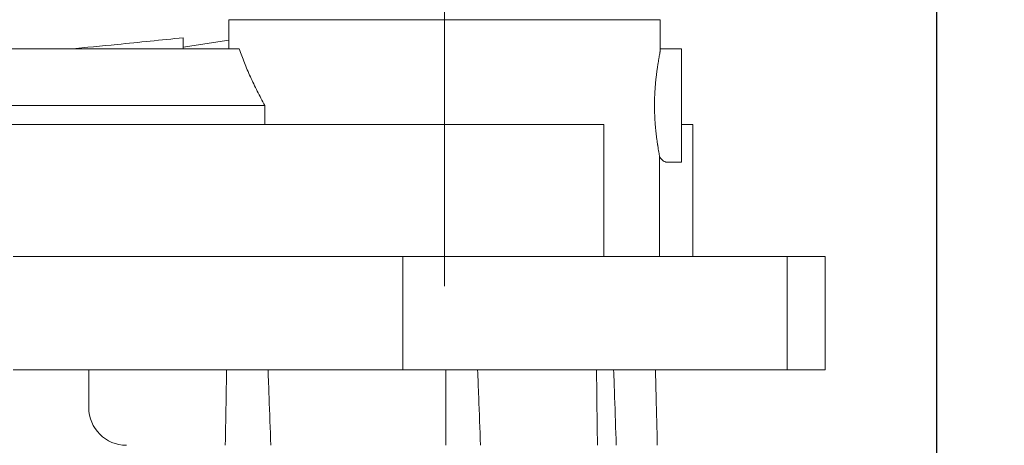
# Model space of a CAD drawing. Header units: millimetres. Extents: x 5437 to 18441, y -4466 to 3128.
# Tile 335 of 497: x 13615 to 13876, y -330 to -218. Entities that reach past the tile are written whole.
import ezdxf

# ---------------------------------------------------------------- set-up
doc = ezdxf.new("R2010")
doc.units = ezdxf.units.MM
doc.layers.add('1', color=7, linetype='Continuous', true_color=0xffffff)
doc.dimstyles.get("Standard").update_dxf_attribs({"dimtxt": 0.18, "dimasz": 0.18, "dimexe": 0.18, "dimexo": 0.0625, "dimgap": 0.09, "dimtad": 0, "dimtih": 1, "dimtoh": 1, "dimdec": 4, "dimzin": 0, "dimdsep": 46, "dimtxsty": 'Standard', "dimcen": 0.09, "dimadec": 0, "dimazin": 0, "dimtfac": 1, "dimtdec": 4, "dimtofl": 0, "dimtmove": 0, "dimatfit": 3, "dimfxl": 1, "dimtolj": 1, "dimtzin": 0, "dimarcsym": 0})

# ---------------------------------------------------------------- blocks, each defined once
blk = doc.blocks.new('*D3')
at = {"color": 0, "lineweight": -2, "transparency": 16777216}
for p, q in [((13674.15, 1169.56), (14135.36, 1169.56)), ((13833.15, -580.44), (14135.36, -580.44))]:
    blk.add_line(p, q, dxfattribs=at)
at = {"color": 0, "lineweight": 0, "transparency": 16777216}
for p, q in [((14135.18, 1089.56), (14135.18, 421.32)), ((14135.18, -500.44), (14135.18, 167.81))]:
    blk.add_line(p, q, dxfattribs=at)
at = {"color": 0, "lineweight": 20, "transparency": 16777216}
for points in [[(14121.85, 1089.56), (14148.51, 1089.56), (14135.18, 1169.56)], [(14121.85, -500.44), (14148.51, -500.44), (14135.18, -580.44)]]:
    blk.add_solid(points, dxfattribs=at)
at = {"layer": 'Defpoints', "color": 0, "lineweight": 20, "transparency": 16777216}
for p in [(13674.08, 1169.56), (13833.08, -580.44), (14135.18, -580.44)]:
    blk.add_point(p, dxfattribs=at)
at = {"color": 0, "lineweight": 20, "transparency": 16777216, "insert": (14135.18, 294.56), "char_height": 80, "attachment_point": 5, "rotation": 270}
blk.add_mtext('\\A1;1750', dxfattribs=at)
blk = doc.blocks.new('*D4')
at = {"color": 0, "lineweight": -2, "transparency": 16777216}
for p, q in [((13346.81, 234.5), (13346.81, -825.63)), ((13857.59, -64.5), (13857.59, -825.63))]:
    blk.add_line(p, q, dxfattribs=at)
at = {"color": 0, "lineweight": 0, "transparency": 16777216}
for p, q in [((13426.81, -825.45), (13508.78, -825.45)), ((13777.59, -825.45), (13695.62, -825.45))]:
    blk.add_line(p, q, dxfattribs=at)
at = {"color": 0, "lineweight": 20, "transparency": 16777216}
for points in [[(13426.81, -812.12), (13426.81, -838.79), (13346.81, -825.45)], [(13777.59, -812.12), (13777.59, -838.79), (13857.59, -825.45)]]:
    blk.add_solid(points, dxfattribs=at)
at = {"layer": 'Defpoints', "color": 0, "lineweight": 20, "transparency": 16777216}
for p in [(13346.81, 234.56), (13857.59, -64.44), (13346.81, -825.45)]:
    blk.add_point(p, dxfattribs=at)
at = {"color": 0, "lineweight": 20, "transparency": 16777216, "insert": (13602.2, -825.45), "char_height": 80, "attachment_point": 5}
blk.add_mtext('\\A1;515', dxfattribs=at)

msp = doc.modelspace()

# ---------------------------------------------------------------- linework, layer by layer
at = {"layer": '1', "color": 0, "lineweight": 20}
for p, q in [((13727.32087, -209.84761), (13727.32087, -288.28566)), ((13727.32087, -217.69761), (13670.17087, -217.69761)), ((13670.17087, -217.69761), (13670.17087, -225.43566)), ((13727.32087, -217.69761), (13784.47087, -217.69761)), ((13784.47087, -225.73415), (13784.47087, -217.69761)), ((13658.08476, -222.48174), (13658.08476, -225.4358)), ((13658.08476, -224.93566), (13670.17101, -223.12273)), ((13608.08476, -225.43566), (13672.95201, -225.43566)), ((13784.47088, -225.43566), (13790.08476, -225.43566)), ((13790.08476, -225.43566), (13790.08476, -255.43566)), ((13608.08476, -240.43566), (13679.74304, -240.43566)), ((13679.74304, -245.43566), (13679.74304, -240.43566)), ((13608.08476, -245.43566), (13769.54517, -245.43566)), ((13769.54517, -280.43566), (13769.54517, -245.43566)), ((13793.08476, -245.43566), (13790.08512, -245.43566)), ((13793.08476, -280.43566), (13793.08476, -245.43566)), ((13784.28746, -254.01577), (13784.28746, -280.43566)), ((13790.08476, -255.43566), (13786.19989, -255.43566)), ((13613.08476, -280.43566), (13716.2513, -280.43566)), ((13716.2513, -310.43566), (13716.2513, -280.43566)), ((13716.2513, -280.43566), (13818.08476, -280.43566)), ((13828.08476, -280.43566), (13818.08476, -280.43566)), ((13818.08476, -280.43566), (13818.08476, -310.43566)), ((13828.08476, -280.43566), (13828.08476, -310.43566)), ((13633.08476, -310.43566), (13613.08476, -310.43566)), ((13633.08476, -320.43566), (13633.08476, -310.43566)), ((13633.08509, -310.43566), (13716.2513, -310.43566)), ((13716.2513, -310.43566), (13818.08476, -310.43566)), ((13818.08476, -310.43566), (13828.08476, -310.43566))]:
    msp.add_line(p, q, dxfattribs=at)
msp.add_arc((13643.08476, -320.43566), 10, 180, 270, dxfattribs=at)
for points, knots in [([(13658.08476, -222.48174), (13652.26703, -223.08922), (13646.44487, -223.67935), (13636.45556, -224.66341), (13632.29036, -225.06526), (13628.12326, -225.4592)], [0, 0, 0, 0, 0.583239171, 0.583239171, 1, 1, 1, 1]), ([(13679.74304, -240.43566), (13679.03025, -239.15868), (13678.35374, -237.88756), (13677.07332, -235.35797), (13676.46941, -234.09948), (13675.33528, -231.59673), (13674.80505, -230.35245), (13674.06669, -228.49856), (13673.83009, -227.88269), (13673.37632, -226.65558), (13673.15917, -226.04434), (13672.95201, -225.43566)], [0, 0, 0, 0, 0.25, 0.25, 0.5, 0.5, 0.75, 0.75, 0.875, 0.875, 1, 1, 1, 1]), ([(13784.47087, -225.5462), (13784.47077, -225.57531), (13784.4664, -225.67131), (13784.45095, -225.81041), (13784.42972, -225.96996), (13784.42156, -226.02757), (13784.40774, -226.12073), (13784.40287, -226.15291), (13784.39262, -226.21953), (13784.38722, -226.25402), (13784.35907, -226.43139), (13784.33279, -226.58938), (13784.27373, -226.93652), (13784.24096, -227.12567), (13784.16988, -227.53486), (13784.13158, -227.75489), (13784.0707, -228.10839), (13784.04983, -228.23014), (13784.01777, -228.41873), (13784.00696, -228.48258), (13783.98509, -228.61229), (13783.97406, -228.67801), (13783.91858, -229.01024), (13783.87307, -229.28827), (13783.78096, -229.86823), (13783.73437, -230.17016), (13783.64127, -230.79789), (13783.59476, -231.12369), (13783.52594, -231.63064), (13783.50315, -231.80268), (13783.46932, -232.06539), (13783.45809, -232.15379), (13783.4358, -232.33193), (13783.42477, -232.42147), (13783.37016, -232.87146), (13783.32832, -233.23881), (13783.24927, -233.98796), (13783.21207, -234.36975), (13783.14321, -235.14783), (13783.11156, -235.54411), (13783.06894, -236.14965), (13783.05554, -236.35335), (13783.03674, -236.66175), (13783.0307, -236.76503), (13783.01905, -236.97253), (13783.01347, -237.0764), (13782.98681, -237.5961), (13782.96946, -238.01323), (13782.94296, -238.85018), (13782.92464, -239.68983), (13782.9231, -240.53483), (13782.92837, -241.17064), (13782.93119, -241.38291), (13782.93607, -241.64869), (13782.93711, -241.70187), (13782.93933, -241.80826), (13782.94051, -241.86151), (13782.94425, -242.02111), (13782.94699, -242.1272), (13782.96202, -242.65607), (13782.97814, -243.07422), (13783.01791, -243.90089), (13783.06523, -244.71796), (13783.12636, -245.51599), (13783.17688, -246.10731), (13783.1945, -246.3032), (13783.22203, -246.59522), (13783.2314, -246.69231), (13783.25039, -246.88495), (13783.26003, -246.98062), (13783.30889, -247.45577), (13783.35011, -247.82562), (13783.43569, -248.54541), (13783.48005, -248.89534), (13783.57079, -249.57544), (13783.61718, -249.90561), (13783.68744, -250.38583), (13783.71097, -250.54339), (13783.74633, -250.77591), (13783.7581, -250.85257), (13783.78152, -251.00397), (13783.7932, -251.07875), (13783.85129, -251.44811), (13783.89692, -251.72908), (13783.98543, -252.2628), (13784.0283, -252.51555), (13784.11019, -252.99296), (13784.14922, -253.21762), (13784.22233, -253.6384), (13784.25642, -253.83451), (13784.28746, -254.01577)], [0, 0, 0, 0, 0.018613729, 0.051326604, 0.051326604, 0.067683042, 0.067683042, 0.075861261, 0.075861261, 0.08403948, 0.08403948, 0.116752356, 0.116752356, 0.149465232, 0.149465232, 0.182178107, 0.182178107, 0.198534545, 0.198534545, 0.206712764, 0.206712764, 0.214890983, 0.214890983, 0.247603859, 0.247603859, 0.280316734, 0.280316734, 0.31302961, 0.31302961, 0.329386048, 0.329386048, 0.337564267, 0.337564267, 0.345742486, 0.345742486, 0.378455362, 0.378455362, 0.411168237, 0.411168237, 0.443881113, 0.443881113, 0.460237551, 0.460237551, 0.46841577, 0.46841577, 0.476593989, 0.476593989, 0.509306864, 0.509306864, 0.54201974, 0.574732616, 0.574732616, 0.591089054, 0.591089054, 0.595178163, 0.595178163, 0.599267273, 0.599267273, 0.607445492, 0.607445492, 0.640158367, 0.640158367, 0.672871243, 0.705584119, 0.705584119, 0.721940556, 0.721940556, 0.730118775, 0.730118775, 0.738296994, 0.738296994, 0.77100987, 0.77100987, 0.803722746, 0.803722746, 0.836435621, 0.836435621, 0.852792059, 0.852792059, 0.860970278, 0.860970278, 0.869148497, 0.869148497, 0.901861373, 0.901861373, 0.934574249, 0.934574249, 0.967287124, 0.967287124, 1, 1, 1, 1]), ([(13784.28746, -254.01577), (13784.44753, -254.25049), (13784.60782, -254.45533), (13784.92823, -254.80765), (13785.08837, -254.95513), (13785.4081, -255.19294), (13785.5677, -255.28326), (13785.74681, -255.35165), (13785.7667, -255.35879), (13785.80648, -255.37212), (13785.82637, -255.37833), (13785.88594, -255.39552), (13785.92551, -255.40507), (13786.04382, -255.428), (13786.12213, -255.43566), (13786.19989, -255.43566)], [0, 0, 0, 0, 0.25, 0.25, 0.5, 0.5, 0.75, 0.75, 0.78125, 0.78125, 0.8125, 0.8125, 0.875, 0.875, 1, 1, 1, 1]), ([(13669.60204, -310.43541), (13669.55516, -312.85185), (13669.51047, -315.26836), (13669.39254, -321.93487), (13669.32338, -326.185), (13669.25934, -330.43527)], [0, 0, 0, 0, 0.362494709, 0.362494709, 1, 1, 1, 1]), ([(13681.29802, -330.43527), (13681.15197, -326.185), (13681.00088, -321.93489), (13680.75456, -315.26853), (13680.66337, -312.85216), (13680.57, -310.43586)], [0, 0, 0, 0, 0.637519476, 0.637519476, 1, 1, 1, 1]), ([(13727.68967, -310.43541), (13727.67896, -312.85185), (13727.66992, -315.26836), (13727.64915, -321.93487), (13727.64056, -326.185), (13727.63593, -330.43527)], [0, 0, 0, 0, 0.362494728, 0.362494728, 1, 1, 1, 1]), ([(13736.84994, -330.43527), (13736.69377, -326.185), (13736.53379, -321.93489), (13736.27579, -315.26853), (13736.18081, -312.85216), (13736.0842, -310.43586)], [0, 0, 0, 0, 0.637519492, 0.637519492, 1, 1, 1, 1]), ([(13767.56855, -310.43541), (13767.59562, -312.85185), (13767.62362, -315.26836), (13767.70317, -321.93487), (13767.75645, -326.185), (13767.81194, -330.43527)], [0, 0, 0, 0, 0.362494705, 0.362494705, 1, 1, 1, 1]), ([(13772.79853, -330.43527), (13772.65602, -326.185), (13772.5115, -321.93489), (13772.28109, -315.26853), (13772.1968, -312.85216), (13772.11164, -310.43586)], [0, 0, 0, 0, 0.637519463, 0.637519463, 1, 1, 1, 1]), ([(13783.16746, -310.43541), (13783.2282, -312.85185), (13783.28898, -315.26836), (13783.45673, -321.93487), (13783.56378, -326.185), (13783.67093, -330.43527)], [0, 0, 0, 0, 0.362494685, 0.362494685, 1, 1, 1, 1])]:
    msp.add_open_spline(points, degree=3, knots=knots, dxfattribs=at)

# ---------------------------------------------------------------- dimensions: what is measured, and where the dimension line sits
at = {"color": 0, "lineweight": 20}
dim = msp.add_linear_dim(base=(14135.18029, -580.43566), p1=(13674.08476, 1169.56434), p2=(13833.08476, -580.43566), angle=90, dimstyle='Standard', override={"dimtxt": 80, "dimasz": 80, "dimdec": 0, "dimlwd": 0}, dxfattribs=at)
dim.commit()
dim.dimension.update_dxf_attribs({"geometry": '*D3', "text_midpoint": (14135.18029, 294.56434), "text_rotation": 270})
dim = msp.add_linear_dim(base=(13346.81039, -825.45454), p1=(13857.58667, -64.43566), p2=(13346.81039, 234.56434), text='515', dimstyle='Standard', override={"dimtxt": 80, "dimasz": 80, "dimdec": 0, "dimlwd": 0}, dxfattribs=at)
dim.commit()
dim.dimension.update_dxf_attribs({"geometry": '*D4', "text_midpoint": (13602.19853, -825.45454)})

doc.saveas('drawing.dxf')
